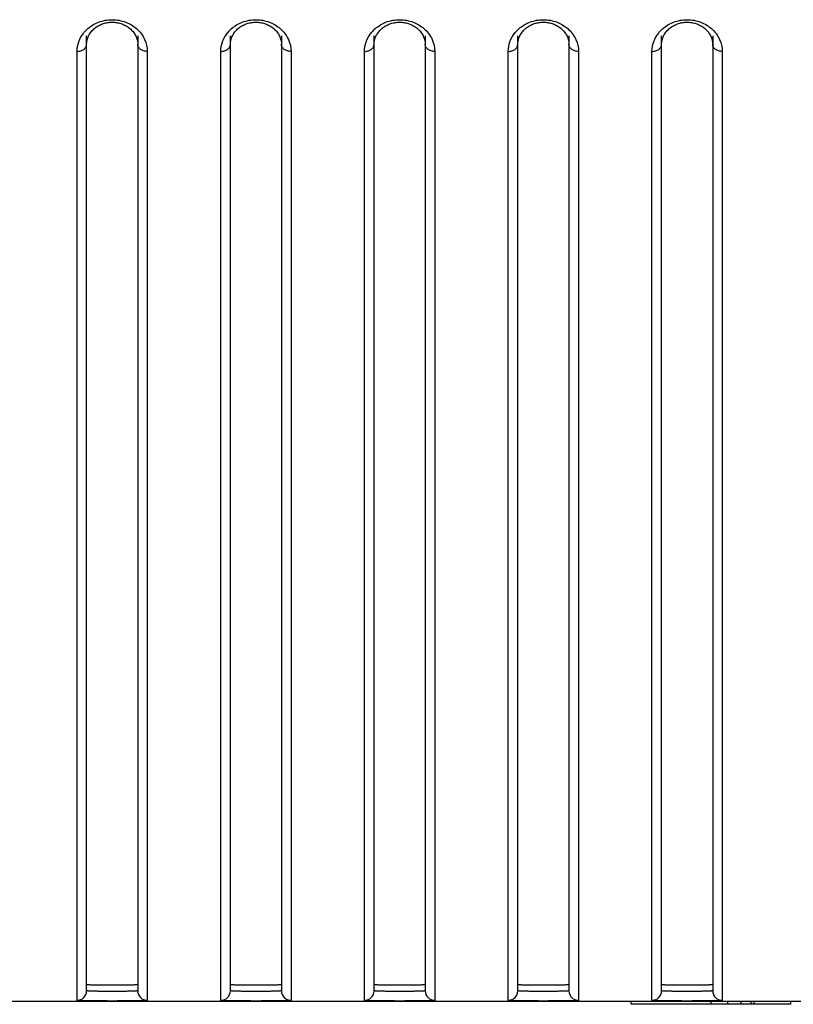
# Model space of a CAD drawing. Header units: millimetres. Extents: x -6054 to 364, y -1866 to 3094.
# Tile 302 of 360: x -3669 to -3645, y 1484 to 1515. Entities that reach past the tile are written whole.
import ezdxf

# ---------------------------------------------------------------- set-up
doc = ezdxf.new("R2010")
doc.units = ezdxf.units.MM
doc.header["$LTSCALE"] = 65.395
doc.layers.get('0').update_dxf_attribs({"linetype": 'CONTINUOUS'})

msp = doc.modelspace()

# ---------------------------------------------------------------- linework, layer by layer
at = {"linetype": 'Continuous'}
for p, q in [((-3666.723, 1484.478), (-3666.723, 1514.359)), ((-3665.123, 1514.359), (-3665.123, 1484.478)), ((-3662.223, 1484.478), (-3662.223, 1514.359)), ((-3660.623, 1514.359), (-3660.623, 1484.478)), ((-3657.723, 1484.478), (-3657.723, 1514.359)), ((-3656.123, 1514.359), (-3656.123, 1484.478)), ((-3653.223, 1484.478), (-3653.223, 1514.359)), ((-3651.623, 1514.359), (-3651.623, 1484.478)), ((-3648.723, 1484.478), (-3648.723, 1514.359)), ((-3647.123, 1514.359), (-3647.123, 1484.478)), ((-3667.023, 1484.178), (-3667.023, 1513.867)), ((-3666.723, 1484.678), (-3666.723, 1514.091)), ((-3666.723, 1484.678), (-3666.723, 1514.091)), ((-3665.123, 1514.091), (-3665.123, 1484.678)), ((-3665.123, 1514.091), (-3665.123, 1484.678)), ((-3664.823, 1513.867), (-3664.823, 1484.178)), ((-3662.523, 1484.178), (-3662.523, 1513.867)), ((-3662.223, 1484.678), (-3662.223, 1514.091)), ((-3662.223, 1484.678), (-3662.223, 1514.091)), ((-3660.623, 1514.091), (-3660.623, 1484.678)), ((-3660.623, 1514.091), (-3660.623, 1484.678)), ((-3660.323, 1513.867), (-3660.323, 1484.178)), ((-3658.023, 1484.178), (-3658.023, 1513.867)), ((-3657.723, 1484.678), (-3657.723, 1514.091)), ((-3657.723, 1484.678), (-3657.723, 1514.091)), ((-3656.123, 1514.091), (-3656.123, 1484.678)), ((-3656.123, 1514.091), (-3656.123, 1484.678)), ((-3655.823, 1513.867), (-3655.823, 1484.178)), ((-3653.523, 1484.178), (-3653.523, 1513.867)), ((-3653.223, 1484.678), (-3653.223, 1514.091)), ((-3653.223, 1484.678), (-3653.223, 1514.091)), ((-3651.623, 1514.091), (-3651.623, 1484.678)), ((-3651.623, 1514.091), (-3651.623, 1484.678)), ((-3651.323, 1513.867), (-3651.323, 1484.178)), ((-3649.023, 1484.178), (-3649.023, 1513.867)), ((-3648.723, 1484.678), (-3648.723, 1514.091)), ((-3648.723, 1484.678), (-3648.723, 1514.091)), ((-3647.123, 1514.091), (-3647.123, 1484.678)), ((-3647.123, 1514.091), (-3647.123, 1484.678)), ((-3646.823, 1513.867), (-3646.823, 1484.178)), ((-4432.673, 1484.154), (-3353.673, 1484.154)), ((-3649.673, 1484.054), (-3649.673, 1484.154)), ((-3644.673, 1484.054), (-3649.673, 1484.054)), ((-3647.173, 1484.054), (-3647.173, 1484.154)), ((-3646.652, 1484.054), (-3646.652, 1484.154)), ((-3646.236, 1484.054), (-3646.236, 1484.154)), ((-3645.923, 1484.054), (-3645.923, 1484.154)), ((-3645.819, 1484.054), (-3645.819, 1484.154)), ((-3644.673, 1484.054), (-3644.673, 1484.154))]:
    msp.add_line(p, q, dxfattribs=at)
for points in [[(-3666.628, 1514.412), (-3666.61, 1514.44), (-3666.59, 1514.468), (-3666.568, 1514.495), (-3666.545, 1514.521), (-3666.521, 1514.546), (-3666.495, 1514.57), (-3666.468, 1514.592), (-3666.44, 1514.614), (-3666.412, 1514.635), (-3666.382, 1514.654), (-3666.352, 1514.671), (-3666.322, 1514.687), (-3666.291, 1514.702), (-3666.26, 1514.716), (-3666.228, 1514.728), (-3666.196, 1514.739), (-3666.163, 1514.749), (-3666.13, 1514.757), (-3666.096, 1514.765), (-3666.062, 1514.771), (-3666.028, 1514.775), (-3665.993, 1514.779), (-3665.959, 1514.781), (-3665.924, 1514.782), (-3665.889, 1514.781), (-3665.855, 1514.779), (-3665.82, 1514.776), (-3665.786, 1514.771), (-3665.752, 1514.765), (-3665.719, 1514.758), (-3665.685, 1514.749), (-3665.653, 1514.74), (-3665.62, 1514.729), (-3665.589, 1514.717), (-3665.557, 1514.703), (-3665.526, 1514.688), (-3665.496, 1514.672), (-3665.466, 1514.655), (-3665.436, 1514.636), (-3665.407, 1514.615), (-3665.379, 1514.594), (-3665.353, 1514.571), (-3665.327, 1514.547), (-3665.303, 1514.522), (-3665.28, 1514.497), (-3665.258, 1514.47), (-3665.238, 1514.443), (-3665.219, 1514.415)], [(-3662.128, 1514.412), (-3662.11, 1514.44), (-3662.09, 1514.468), (-3662.068, 1514.495), (-3662.045, 1514.521), (-3662.021, 1514.546), (-3661.995, 1514.57), (-3661.968, 1514.592), (-3661.94, 1514.614), (-3661.912, 1514.635), (-3661.882, 1514.654), (-3661.852, 1514.671), (-3661.822, 1514.687), (-3661.791, 1514.702), (-3661.76, 1514.716), (-3661.728, 1514.728), (-3661.696, 1514.739), (-3661.663, 1514.749), (-3661.63, 1514.757), (-3661.596, 1514.765), (-3661.562, 1514.771), (-3661.528, 1514.775), (-3661.493, 1514.779), (-3661.459, 1514.781), (-3661.424, 1514.782), (-3661.389, 1514.781), (-3661.355, 1514.779), (-3661.32, 1514.776), (-3661.286, 1514.771), (-3661.252, 1514.765), (-3661.219, 1514.758), (-3661.185, 1514.749), (-3661.153, 1514.74), (-3661.12, 1514.729), (-3661.089, 1514.717), (-3661.057, 1514.703), (-3661.026, 1514.688), (-3660.996, 1514.672), (-3660.966, 1514.655), (-3660.936, 1514.636), (-3660.907, 1514.615), (-3660.879, 1514.594), (-3660.853, 1514.571), (-3660.827, 1514.547), (-3660.803, 1514.522), (-3660.78, 1514.497), (-3660.758, 1514.47), (-3660.738, 1514.443), (-3660.719, 1514.415)], [(-3657.628, 1514.412), (-3657.61, 1514.44), (-3657.59, 1514.468), (-3657.568, 1514.495), (-3657.545, 1514.521), (-3657.521, 1514.546), (-3657.495, 1514.57), (-3657.468, 1514.592), (-3657.44, 1514.614), (-3657.412, 1514.635), (-3657.382, 1514.654), (-3657.352, 1514.671), (-3657.322, 1514.687), (-3657.291, 1514.702), (-3657.26, 1514.716), (-3657.228, 1514.728), (-3657.196, 1514.739), (-3657.163, 1514.749), (-3657.13, 1514.757), (-3657.096, 1514.765), (-3657.062, 1514.771), (-3657.028, 1514.775), (-3656.993, 1514.779), (-3656.959, 1514.781), (-3656.924, 1514.782), (-3656.889, 1514.781), (-3656.855, 1514.779), (-3656.82, 1514.776), (-3656.786, 1514.771), (-3656.752, 1514.765), (-3656.719, 1514.758), (-3656.685, 1514.749), (-3656.653, 1514.74), (-3656.62, 1514.729), (-3656.589, 1514.717), (-3656.557, 1514.703), (-3656.526, 1514.688), (-3656.496, 1514.672), (-3656.466, 1514.655), (-3656.436, 1514.636), (-3656.407, 1514.615), (-3656.379, 1514.594), (-3656.353, 1514.571), (-3656.327, 1514.547), (-3656.303, 1514.522), (-3656.28, 1514.497), (-3656.258, 1514.47), (-3656.238, 1514.443), (-3656.219, 1514.415)], [(-3653.128, 1514.412), (-3653.11, 1514.44), (-3653.09, 1514.468), (-3653.068, 1514.495), (-3653.045, 1514.521), (-3653.021, 1514.546), (-3652.995, 1514.57), (-3652.968, 1514.592), (-3652.94, 1514.614), (-3652.912, 1514.635), (-3652.882, 1514.654), (-3652.852, 1514.671), (-3652.822, 1514.687), (-3652.791, 1514.702), (-3652.76, 1514.716), (-3652.728, 1514.728), (-3652.696, 1514.739), (-3652.663, 1514.749), (-3652.63, 1514.757), (-3652.596, 1514.765), (-3652.562, 1514.771), (-3652.528, 1514.775), (-3652.493, 1514.779), (-3652.459, 1514.781), (-3652.424, 1514.782), (-3652.389, 1514.781), (-3652.355, 1514.779), (-3652.32, 1514.776), (-3652.286, 1514.771), (-3652.252, 1514.765), (-3652.219, 1514.758), (-3652.185, 1514.749), (-3652.153, 1514.74), (-3652.12, 1514.729), (-3652.089, 1514.717), (-3652.057, 1514.703), (-3652.026, 1514.688), (-3651.996, 1514.672), (-3651.966, 1514.655), (-3651.936, 1514.636), (-3651.907, 1514.615), (-3651.879, 1514.594), (-3651.853, 1514.571), (-3651.827, 1514.547), (-3651.803, 1514.522), (-3651.78, 1514.497), (-3651.758, 1514.47), (-3651.738, 1514.443), (-3651.719, 1514.415)], [(-3648.628, 1514.412), (-3648.61, 1514.44), (-3648.59, 1514.468), (-3648.568, 1514.495), (-3648.545, 1514.521), (-3648.521, 1514.546), (-3648.495, 1514.57), (-3648.468, 1514.592), (-3648.44, 1514.614), (-3648.412, 1514.635), (-3648.382, 1514.654), (-3648.352, 1514.671), (-3648.322, 1514.687), (-3648.291, 1514.702), (-3648.26, 1514.716), (-3648.228, 1514.728), (-3648.196, 1514.739), (-3648.163, 1514.749), (-3648.13, 1514.757), (-3648.096, 1514.765), (-3648.062, 1514.771), (-3648.028, 1514.775), (-3647.993, 1514.779), (-3647.959, 1514.781), (-3647.924, 1514.782), (-3647.889, 1514.781), (-3647.855, 1514.779), (-3647.82, 1514.776), (-3647.786, 1514.771), (-3647.752, 1514.765), (-3647.719, 1514.758), (-3647.685, 1514.749), (-3647.653, 1514.74), (-3647.62, 1514.729), (-3647.589, 1514.717), (-3647.557, 1514.703), (-3647.526, 1514.688), (-3647.496, 1514.672), (-3647.466, 1514.655), (-3647.436, 1514.636), (-3647.407, 1514.615), (-3647.379, 1514.594), (-3647.353, 1514.571), (-3647.327, 1514.547), (-3647.303, 1514.522), (-3647.28, 1514.497), (-3647.258, 1514.47), (-3647.238, 1514.443), (-3647.219, 1514.415)], [(-3666.723, 1514.091), (-3666.723, 1514.105), (-3666.721, 1514.137), (-3666.718, 1514.169), (-3666.713, 1514.2), (-3666.706, 1514.232), (-3666.697, 1514.263)], [(-3666.697, 1514.263), (-3666.687, 1514.293), (-3666.674, 1514.324), (-3666.661, 1514.354), (-3666.645, 1514.383), (-3666.628, 1514.412)], [(-3665.219, 1514.415), (-3665.202, 1514.386), (-3665.187, 1514.357), (-3665.173, 1514.327), (-3665.161, 1514.297), (-3665.15, 1514.266)], [(-3665.15, 1514.266), (-3665.142, 1514.235), (-3665.134, 1514.204), (-3665.129, 1514.173), (-3665.125, 1514.141), (-3665.123, 1514.109), (-3665.123, 1514.091)], [(-3662.223, 1514.091), (-3662.223, 1514.105), (-3662.221, 1514.137), (-3662.218, 1514.169), (-3662.213, 1514.2), (-3662.206, 1514.232), (-3662.197, 1514.263)], [(-3662.197, 1514.263), (-3662.187, 1514.293), (-3662.174, 1514.324), (-3662.161, 1514.354), (-3662.145, 1514.383), (-3662.128, 1514.412)], [(-3660.719, 1514.415), (-3660.702, 1514.386), (-3660.687, 1514.357), (-3660.673, 1514.327), (-3660.661, 1514.297), (-3660.65, 1514.266)], [(-3660.65, 1514.266), (-3660.642, 1514.235), (-3660.634, 1514.204), (-3660.629, 1514.173), (-3660.625, 1514.141), (-3660.623, 1514.109), (-3660.623, 1514.091)], [(-3657.723, 1514.091), (-3657.723, 1514.105), (-3657.721, 1514.137), (-3657.718, 1514.169), (-3657.713, 1514.2), (-3657.706, 1514.232), (-3657.697, 1514.263)], [(-3657.697, 1514.263), (-3657.687, 1514.293), (-3657.674, 1514.324), (-3657.661, 1514.354), (-3657.645, 1514.383), (-3657.628, 1514.412)], [(-3656.219, 1514.415), (-3656.202, 1514.386), (-3656.187, 1514.357), (-3656.173, 1514.327), (-3656.161, 1514.297), (-3656.15, 1514.266)], [(-3656.15, 1514.266), (-3656.142, 1514.235), (-3656.134, 1514.204), (-3656.129, 1514.173), (-3656.125, 1514.141), (-3656.123, 1514.109), (-3656.123, 1514.091)], [(-3653.223, 1514.091), (-3653.223, 1514.105), (-3653.221, 1514.137), (-3653.218, 1514.169), (-3653.213, 1514.2), (-3653.206, 1514.232), (-3653.197, 1514.263)], [(-3653.197, 1514.263), (-3653.187, 1514.293), (-3653.174, 1514.324), (-3653.161, 1514.354), (-3653.145, 1514.383), (-3653.128, 1514.412)], [(-3651.719, 1514.415), (-3651.702, 1514.386), (-3651.687, 1514.357), (-3651.673, 1514.327), (-3651.661, 1514.297), (-3651.65, 1514.266)], [(-3651.65, 1514.266), (-3651.642, 1514.235), (-3651.634, 1514.204), (-3651.629, 1514.173), (-3651.625, 1514.141), (-3651.623, 1514.109), (-3651.623, 1514.091)], [(-3648.723, 1514.091), (-3648.723, 1514.105), (-3648.721, 1514.137), (-3648.718, 1514.169), (-3648.713, 1514.2), (-3648.706, 1514.232), (-3648.697, 1514.263)], [(-3648.697, 1514.263), (-3648.687, 1514.293), (-3648.674, 1514.324), (-3648.661, 1514.354), (-3648.645, 1514.383), (-3648.628, 1514.412)], [(-3647.219, 1514.415), (-3647.202, 1514.386), (-3647.187, 1514.357), (-3647.173, 1514.327), (-3647.161, 1514.297), (-3647.15, 1514.266)], [(-3647.15, 1514.266), (-3647.142, 1514.235), (-3647.134, 1514.204), (-3647.129, 1514.173), (-3647.125, 1514.141), (-3647.123, 1514.109), (-3647.123, 1514.091)]]:
    msp.add_lwpolyline(points, dxfattribs=at)
for centre, radius, start, end in [((-3665.998, 1513.792), 1.045, 130.984, 140.592), ((-3661.498, 1513.792), 1.045, 130.984, 140.592), ((-3656.998, 1513.792), 1.045, 130.984, 140.592), ((-3652.498, 1513.792), 1.045, 130.984, 140.592), ((-3647.998, 1513.792), 1.045, 130.984, 140.592), ((-3667.023, 1484.478), 0.3, 269.9896, 359.9896), ((-3664.823, 1484.478), 0.3, 180.0104, 270.0104), ((-3662.523, 1484.478), 0.3, 269.9896, 359.9896), ((-3660.323, 1484.478), 0.3, 180.0104, 270.0104), ((-3658.023, 1484.478), 0.3, 269.9896, 359.9896), ((-3655.823, 1484.478), 0.3, 180.0104, 270.0104), ((-3653.523, 1484.478), 0.3, 269.9896, 359.9896), ((-3651.323, 1484.478), 0.3, 180.0104, 270.0104), ((-3649.023, 1484.478), 0.3, 269.9896, 359.9896), ((-3646.823, 1484.478), 0.3, 180.0104, 270.0104)]:
    msp.add_arc(centre, radius, start, end, dxfattribs=at)
for points, knots in [([(-3666.684, 1514.581), (-3666.586, 1514.666), (-3666.345, 1514.81), (-3665.923, 1514.887), (-3665.501, 1514.81), (-3665.26, 1514.666), (-3665.162, 1514.581)], [0, 0, 0, 0, 0.23574, 0.500003, 0.764265, 1, 1, 1, 1]), ([(-3662.184, 1514.581), (-3662.086, 1514.666), (-3661.845, 1514.81), (-3661.423, 1514.887), (-3661.001, 1514.81), (-3660.76, 1514.666), (-3660.662, 1514.581)], [0, 0, 0, 0, 0.23574, 0.500003, 0.764265, 1, 1, 1, 1]), ([(-3657.684, 1514.581), (-3657.586, 1514.666), (-3657.345, 1514.81), (-3656.923, 1514.887), (-3656.501, 1514.81), (-3656.26, 1514.666), (-3656.162, 1514.581)], [0, 0, 0, 0, 0.23574, 0.500003, 0.764265, 1, 1, 1, 1]), ([(-3653.184, 1514.581), (-3653.086, 1514.666), (-3652.845, 1514.81), (-3652.423, 1514.887), (-3652.001, 1514.81), (-3651.76, 1514.666), (-3651.662, 1514.581)], [0, 0, 0, 0, 0.23574, 0.500003, 0.764265, 1, 1, 1, 1]), ([(-3648.684, 1514.581), (-3648.586, 1514.666), (-3648.345, 1514.81), (-3647.923, 1514.887), (-3647.501, 1514.81), (-3647.26, 1514.666), (-3647.162, 1514.581)], [0, 0, 0, 0, 0.23574, 0.500003, 0.764265, 1, 1, 1, 1]), ([(-3665.162, 1514.581), (-3665.056, 1514.488), (-3664.885, 1514.267), (-3664.823, 1513.995), (-3664.823, 1513.867)], [0, 0, 0, 0, 0.525823, 1, 1, 1, 1]), ([(-3660.662, 1514.581), (-3660.556, 1514.488), (-3660.385, 1514.267), (-3660.323, 1513.995), (-3660.323, 1513.867)], [0, 0, 0, 0, 0.525823, 1, 1, 1, 1]), ([(-3656.162, 1514.581), (-3656.056, 1514.488), (-3655.885, 1514.267), (-3655.823, 1513.995), (-3655.823, 1513.867)], [0, 0, 0, 0, 0.525823, 1, 1, 1, 1]), ([(-3651.662, 1514.581), (-3651.556, 1514.488), (-3651.385, 1514.267), (-3651.323, 1513.995), (-3651.323, 1513.867)], [0, 0, 0, 0, 0.525823, 1, 1, 1, 1]), ([(-3647.162, 1514.581), (-3647.056, 1514.488), (-3646.885, 1514.267), (-3646.823, 1513.995), (-3646.823, 1513.867)], [0, 0, 0, 0, 0.525823, 1, 1, 1, 1]), ([(-3667.023, 1513.867), (-3667.023, 1513.969), (-3666.985, 1514.183), (-3666.875, 1514.371), (-3666.806, 1514.456)], [0, 0, 0, 0, 0.482589, 1, 1, 1, 1]), ([(-3662.523, 1513.867), (-3662.523, 1513.969), (-3662.485, 1514.183), (-3662.375, 1514.371), (-3662.306, 1514.456)], [0, 0, 0, 0, 0.482589, 1, 1, 1, 1]), ([(-3658.023, 1513.867), (-3658.023, 1513.969), (-3657.985, 1514.183), (-3657.875, 1514.371), (-3657.806, 1514.456)], [0, 0, 0, 0, 0.482589, 1, 1, 1, 1]), ([(-3653.523, 1513.867), (-3653.523, 1513.969), (-3653.485, 1514.183), (-3653.375, 1514.371), (-3653.306, 1514.456)], [0, 0, 0, 0, 0.482589, 1, 1, 1, 1]), ([(-3649.023, 1513.867), (-3649.023, 1513.969), (-3648.985, 1514.183), (-3648.875, 1514.371), (-3648.806, 1514.456)], [0, 0, 0, 0, 0.482589, 1, 1, 1, 1]), ([(-3667.023, 1513.867), (-3666.984, 1513.867), (-3666.909, 1513.878), (-3666.81, 1513.925), (-3666.741, 1513.999), (-3666.723, 1514.062), (-3666.723, 1514.091)], [0, 0, 0, 0, 0.28207, 0.546535, 0.783879, 1, 1, 1, 1]), ([(-3664.823, 1513.867), (-3664.862, 1513.867), (-3664.937, 1513.878), (-3665.036, 1513.925), (-3665.105, 1513.999), (-3665.123, 1514.062), (-3665.123, 1514.091)], [0, 0, 0, 0, 0.28207, 0.546535, 0.783879, 1, 1, 1, 1]), ([(-3662.523, 1513.867), (-3662.484, 1513.867), (-3662.409, 1513.878), (-3662.31, 1513.925), (-3662.241, 1513.999), (-3662.223, 1514.062), (-3662.223, 1514.091)], [0, 0, 0, 0, 0.28207, 0.546535, 0.783879, 1, 1, 1, 1]), ([(-3660.323, 1513.867), (-3660.362, 1513.867), (-3660.437, 1513.878), (-3660.536, 1513.925), (-3660.605, 1513.999), (-3660.623, 1514.062), (-3660.623, 1514.091)], [0, 0, 0, 0, 0.28207, 0.546535, 0.783879, 1, 1, 1, 1]), ([(-3658.023, 1513.867), (-3657.984, 1513.867), (-3657.909, 1513.878), (-3657.81, 1513.925), (-3657.741, 1513.999), (-3657.723, 1514.062), (-3657.723, 1514.091)], [0, 0, 0, 0, 0.28207, 0.546535, 0.783879, 1, 1, 1, 1]), ([(-3655.823, 1513.867), (-3655.862, 1513.867), (-3655.937, 1513.878), (-3656.036, 1513.925), (-3656.105, 1513.999), (-3656.123, 1514.062), (-3656.123, 1514.091)], [0, 0, 0, 0, 0.28207, 0.546535, 0.783879, 1, 1, 1, 1]), ([(-3653.523, 1513.867), (-3653.484, 1513.867), (-3653.409, 1513.878), (-3653.31, 1513.925), (-3653.241, 1513.999), (-3653.223, 1514.062), (-3653.223, 1514.091)], [0, 0, 0, 0, 0.28207, 0.546535, 0.783879, 1, 1, 1, 1]), ([(-3651.323, 1513.867), (-3651.362, 1513.867), (-3651.437, 1513.878), (-3651.536, 1513.925), (-3651.605, 1513.999), (-3651.623, 1514.062), (-3651.623, 1514.091)], [0, 0, 0, 0, 0.28207, 0.546535, 0.783879, 1, 1, 1, 1]), ([(-3649.023, 1513.867), (-3648.984, 1513.867), (-3648.909, 1513.878), (-3648.81, 1513.925), (-3648.741, 1513.999), (-3648.723, 1514.062), (-3648.723, 1514.091)], [0, 0, 0, 0, 0.28207, 0.546535, 0.783879, 1, 1, 1, 1]), ([(-3646.823, 1513.867), (-3646.862, 1513.867), (-3646.937, 1513.878), (-3647.036, 1513.925), (-3647.105, 1513.999), (-3647.123, 1514.062), (-3647.123, 1514.091)], [0, 0, 0, 0, 0.28207, 0.546535, 0.783879, 1, 1, 1, 1]), ([(-3666.723, 1484.678), (-3666.723, 1484.676), (-3666.716, 1484.675), (-3666.706, 1484.673), (-3666.686, 1484.672), (-3666.66, 1484.67), (-3666.626, 1484.668), (-3666.569, 1484.667), (-3666.482, 1484.665), (-3666.362, 1484.663), (-3666.225, 1484.662), (-3666.077, 1484.661), (-3665.923, 1484.661), (-3665.769, 1484.661), (-3665.621, 1484.662), (-3665.484, 1484.663), (-3665.365, 1484.665), (-3665.278, 1484.667), (-3665.22, 1484.668), (-3665.186, 1484.67), (-3665.16, 1484.672), (-3665.14, 1484.673), (-3665.131, 1484.675), (-3665.123, 1484.676), (-3665.123, 1484.678)], [0, 0, 0, 0, 0.002721, 0.01001, 0.021969, 0.038509, 0.059481, 0.084689, 0.146812, 0.222502, 0.308855, 0.402555, 0.5, 0.597445, 0.691145, 0.777498, 0.853188, 0.915311, 0.940519, 0.961491, 0.978031, 0.98999, 0.997279, 1, 1, 1, 1]), ([(-3666.723, 1484.678), (-3666.723, 1484.676), (-3666.716, 1484.675), (-3666.706, 1484.673), (-3666.686, 1484.672), (-3666.66, 1484.67), (-3666.626, 1484.668), (-3666.569, 1484.667), (-3666.482, 1484.665), (-3666.362, 1484.663), (-3666.225, 1484.662), (-3666.077, 1484.661), (-3665.923, 1484.661), (-3665.769, 1484.661), (-3665.621, 1484.662), (-3665.484, 1484.663), (-3665.365, 1484.665), (-3665.278, 1484.667), (-3665.22, 1484.668), (-3665.186, 1484.67), (-3665.16, 1484.672), (-3665.14, 1484.673), (-3665.131, 1484.675), (-3665.123, 1484.676), (-3665.123, 1484.678)], [0, 0, 0, 0, 0.002721, 0.01001, 0.021969, 0.038509, 0.059481, 0.084689, 0.146812, 0.222502, 0.308855, 0.402555, 0.5, 0.597445, 0.691145, 0.777498, 0.853188, 0.915311, 0.940519, 0.961491, 0.978031, 0.98999, 0.997279, 1, 1, 1, 1]), ([(-3666.723, 1484.678), (-3666.723, 1484.676), (-3666.716, 1484.675), (-3666.706, 1484.673), (-3666.686, 1484.672), (-3666.66, 1484.67), (-3666.626, 1484.668), (-3666.569, 1484.667), (-3666.482, 1484.665), (-3666.362, 1484.663), (-3666.225, 1484.662), (-3666.077, 1484.661), (-3665.923, 1484.661), (-3665.769, 1484.661), (-3665.621, 1484.662), (-3665.484, 1484.663), (-3665.365, 1484.665), (-3665.278, 1484.667), (-3665.22, 1484.668), (-3665.186, 1484.67), (-3665.16, 1484.672), (-3665.14, 1484.673), (-3665.131, 1484.675), (-3665.123, 1484.676), (-3665.123, 1484.678)], [0, 0, 0, 0, 0.002721, 0.01001, 0.021969, 0.038509, 0.059481, 0.084689, 0.146812, 0.222502, 0.308855, 0.402555, 0.5, 0.597445, 0.691145, 0.777498, 0.853188, 0.915311, 0.940519, 0.961491, 0.978031, 0.98999, 0.997279, 1, 1, 1, 1]), ([(-3662.223, 1484.678), (-3662.223, 1484.676), (-3662.216, 1484.675), (-3662.206, 1484.673), (-3662.186, 1484.672), (-3662.16, 1484.67), (-3662.126, 1484.668), (-3662.069, 1484.667), (-3661.982, 1484.665), (-3661.862, 1484.663), (-3661.725, 1484.662), (-3661.577, 1484.661), (-3661.423, 1484.661), (-3661.269, 1484.661), (-3661.121, 1484.662), (-3660.984, 1484.663), (-3660.865, 1484.665), (-3660.778, 1484.667), (-3660.72, 1484.668), (-3660.686, 1484.67), (-3660.66, 1484.672), (-3660.64, 1484.673), (-3660.631, 1484.675), (-3660.623, 1484.676), (-3660.623, 1484.678)], [0, 0, 0, 0, 0.002721, 0.01001, 0.021969, 0.038509, 0.059481, 0.084689, 0.146812, 0.222502, 0.308855, 0.402555, 0.5, 0.597445, 0.691145, 0.777498, 0.853188, 0.915311, 0.940519, 0.961491, 0.978031, 0.98999, 0.997279, 1, 1, 1, 1]), ([(-3662.223, 1484.678), (-3662.223, 1484.676), (-3662.216, 1484.675), (-3662.206, 1484.673), (-3662.186, 1484.672), (-3662.16, 1484.67), (-3662.126, 1484.668), (-3662.069, 1484.667), (-3661.982, 1484.665), (-3661.862, 1484.663), (-3661.725, 1484.662), (-3661.577, 1484.661), (-3661.423, 1484.661), (-3661.269, 1484.661), (-3661.121, 1484.662), (-3660.984, 1484.663), (-3660.865, 1484.665), (-3660.778, 1484.667), (-3660.72, 1484.668), (-3660.686, 1484.67), (-3660.66, 1484.672), (-3660.64, 1484.673), (-3660.631, 1484.675), (-3660.623, 1484.676), (-3660.623, 1484.678)], [0, 0, 0, 0, 0.002721, 0.01001, 0.021969, 0.038509, 0.059481, 0.084689, 0.146812, 0.222502, 0.308855, 0.402555, 0.5, 0.597445, 0.691145, 0.777498, 0.853188, 0.915311, 0.940519, 0.961491, 0.978031, 0.98999, 0.997279, 1, 1, 1, 1]), ([(-3662.223, 1484.678), (-3662.223, 1484.676), (-3662.216, 1484.675), (-3662.206, 1484.673), (-3662.186, 1484.672), (-3662.16, 1484.67), (-3662.126, 1484.668), (-3662.069, 1484.667), (-3661.982, 1484.665), (-3661.862, 1484.663), (-3661.725, 1484.662), (-3661.577, 1484.661), (-3661.423, 1484.661), (-3661.269, 1484.661), (-3661.121, 1484.662), (-3660.984, 1484.663), (-3660.865, 1484.665), (-3660.778, 1484.667), (-3660.72, 1484.668), (-3660.686, 1484.67), (-3660.66, 1484.672), (-3660.64, 1484.673), (-3660.631, 1484.675), (-3660.623, 1484.676), (-3660.623, 1484.678)], [0, 0, 0, 0, 0.002721, 0.01001, 0.021969, 0.038509, 0.059481, 0.084689, 0.146812, 0.222502, 0.308855, 0.402555, 0.5, 0.597445, 0.691145, 0.777498, 0.853188, 0.915311, 0.940519, 0.961491, 0.978031, 0.98999, 0.997279, 1, 1, 1, 1]), ([(-3657.723, 1484.678), (-3657.723, 1484.676), (-3657.716, 1484.675), (-3657.706, 1484.673), (-3657.686, 1484.672), (-3657.66, 1484.67), (-3657.626, 1484.668), (-3657.569, 1484.667), (-3657.482, 1484.665), (-3657.362, 1484.663), (-3657.225, 1484.662), (-3657.077, 1484.661), (-3656.923, 1484.661), (-3656.769, 1484.661), (-3656.621, 1484.662), (-3656.484, 1484.663), (-3656.365, 1484.665), (-3656.278, 1484.667), (-3656.22, 1484.668), (-3656.186, 1484.67), (-3656.16, 1484.672), (-3656.14, 1484.673), (-3656.131, 1484.675), (-3656.123, 1484.676), (-3656.123, 1484.678)], [0, 0, 0, 0, 0.002721, 0.01001, 0.021969, 0.038509, 0.059481, 0.084689, 0.146812, 0.222502, 0.308855, 0.402555, 0.5, 0.597445, 0.691145, 0.777498, 0.853188, 0.915311, 0.940519, 0.961491, 0.978031, 0.98999, 0.997279, 1, 1, 1, 1]), ([(-3657.723, 1484.678), (-3657.723, 1484.676), (-3657.716, 1484.675), (-3657.706, 1484.673), (-3657.686, 1484.672), (-3657.66, 1484.67), (-3657.626, 1484.668), (-3657.569, 1484.667), (-3657.482, 1484.665), (-3657.362, 1484.663), (-3657.225, 1484.662), (-3657.077, 1484.661), (-3656.923, 1484.661), (-3656.769, 1484.661), (-3656.621, 1484.662), (-3656.484, 1484.663), (-3656.365, 1484.665), (-3656.278, 1484.667), (-3656.22, 1484.668), (-3656.186, 1484.67), (-3656.16, 1484.672), (-3656.14, 1484.673), (-3656.131, 1484.675), (-3656.123, 1484.676), (-3656.123, 1484.678)], [0, 0, 0, 0, 0.002721, 0.01001, 0.021969, 0.038509, 0.059481, 0.084689, 0.146812, 0.222502, 0.308855, 0.402555, 0.5, 0.597445, 0.691145, 0.777498, 0.853188, 0.915311, 0.940519, 0.961491, 0.978031, 0.98999, 0.997279, 1, 1, 1, 1]), ([(-3657.723, 1484.678), (-3657.723, 1484.676), (-3657.716, 1484.675), (-3657.706, 1484.673), (-3657.686, 1484.672), (-3657.66, 1484.67), (-3657.626, 1484.668), (-3657.569, 1484.667), (-3657.482, 1484.665), (-3657.362, 1484.663), (-3657.225, 1484.662), (-3657.077, 1484.661), (-3656.923, 1484.661), (-3656.769, 1484.661), (-3656.621, 1484.662), (-3656.484, 1484.663), (-3656.365, 1484.665), (-3656.278, 1484.667), (-3656.22, 1484.668), (-3656.186, 1484.67), (-3656.16, 1484.672), (-3656.14, 1484.673), (-3656.131, 1484.675), (-3656.123, 1484.676), (-3656.123, 1484.678)], [0, 0, 0, 0, 0.002721, 0.01001, 0.021969, 0.038509, 0.059481, 0.084689, 0.146812, 0.222502, 0.308855, 0.402555, 0.5, 0.597445, 0.691145, 0.777498, 0.853188, 0.915311, 0.940519, 0.961491, 0.978031, 0.98999, 0.997279, 1, 1, 1, 1]), ([(-3653.223, 1484.678), (-3653.223, 1484.676), (-3653.216, 1484.675), (-3653.206, 1484.673), (-3653.186, 1484.672), (-3653.16, 1484.67), (-3653.126, 1484.668), (-3653.069, 1484.667), (-3652.982, 1484.665), (-3652.862, 1484.663), (-3652.725, 1484.662), (-3652.577, 1484.661), (-3652.423, 1484.661), (-3652.269, 1484.661), (-3652.121, 1484.662), (-3651.984, 1484.663), (-3651.865, 1484.665), (-3651.778, 1484.667), (-3651.72, 1484.668), (-3651.686, 1484.67), (-3651.66, 1484.672), (-3651.64, 1484.673), (-3651.631, 1484.675), (-3651.623, 1484.676), (-3651.623, 1484.678)], [0, 0, 0, 0, 0.002721, 0.01001, 0.021969, 0.038509, 0.059481, 0.084689, 0.146812, 0.222502, 0.308855, 0.402555, 0.5, 0.597445, 0.691145, 0.777498, 0.853188, 0.915311, 0.940519, 0.961491, 0.978031, 0.98999, 0.997279, 1, 1, 1, 1]), ([(-3653.223, 1484.678), (-3653.223, 1484.676), (-3653.216, 1484.675), (-3653.206, 1484.673), (-3653.186, 1484.672), (-3653.16, 1484.67), (-3653.126, 1484.668), (-3653.069, 1484.667), (-3652.982, 1484.665), (-3652.862, 1484.663), (-3652.725, 1484.662), (-3652.577, 1484.661), (-3652.423, 1484.661), (-3652.269, 1484.661), (-3652.121, 1484.662), (-3651.984, 1484.663), (-3651.865, 1484.665), (-3651.778, 1484.667), (-3651.72, 1484.668), (-3651.686, 1484.67), (-3651.66, 1484.672), (-3651.64, 1484.673), (-3651.631, 1484.675), (-3651.623, 1484.676), (-3651.623, 1484.678)], [0, 0, 0, 0, 0.002721, 0.01001, 0.021969, 0.038509, 0.059481, 0.084689, 0.146812, 0.222502, 0.308855, 0.402555, 0.5, 0.597445, 0.691145, 0.777498, 0.853188, 0.915311, 0.940519, 0.961491, 0.978031, 0.98999, 0.997279, 1, 1, 1, 1]), ([(-3653.223, 1484.678), (-3653.223, 1484.676), (-3653.216, 1484.675), (-3653.206, 1484.673), (-3653.186, 1484.672), (-3653.16, 1484.67), (-3653.126, 1484.668), (-3653.069, 1484.667), (-3652.982, 1484.665), (-3652.862, 1484.663), (-3652.725, 1484.662), (-3652.577, 1484.661), (-3652.423, 1484.661), (-3652.269, 1484.661), (-3652.121, 1484.662), (-3651.984, 1484.663), (-3651.865, 1484.665), (-3651.778, 1484.667), (-3651.72, 1484.668), (-3651.686, 1484.67), (-3651.66, 1484.672), (-3651.64, 1484.673), (-3651.631, 1484.675), (-3651.623, 1484.676), (-3651.623, 1484.678)], [0, 0, 0, 0, 0.002721, 0.01001, 0.021969, 0.038509, 0.059481, 0.084689, 0.146812, 0.222502, 0.308855, 0.402555, 0.5, 0.597445, 0.691145, 0.777498, 0.853188, 0.915311, 0.940519, 0.961491, 0.978031, 0.98999, 0.997279, 1, 1, 1, 1]), ([(-3648.723, 1484.678), (-3648.723, 1484.676), (-3648.716, 1484.675), (-3648.706, 1484.673), (-3648.686, 1484.672), (-3648.66, 1484.67), (-3648.626, 1484.668), (-3648.569, 1484.667), (-3648.482, 1484.665), (-3648.362, 1484.663), (-3648.225, 1484.662), (-3648.077, 1484.661), (-3647.923, 1484.661), (-3647.769, 1484.661), (-3647.621, 1484.662), (-3647.484, 1484.663), (-3647.365, 1484.665), (-3647.278, 1484.667), (-3647.22, 1484.668), (-3647.186, 1484.67), (-3647.16, 1484.672), (-3647.14, 1484.673), (-3647.131, 1484.675), (-3647.123, 1484.676), (-3647.123, 1484.678)], [0, 0, 0, 0, 0.002721, 0.01001, 0.021969, 0.038509, 0.059481, 0.084689, 0.146812, 0.222502, 0.308855, 0.402555, 0.5, 0.597445, 0.691145, 0.777498, 0.853188, 0.915311, 0.940519, 0.961491, 0.978031, 0.98999, 0.997279, 1, 1, 1, 1]), ([(-3648.723, 1484.678), (-3648.723, 1484.676), (-3648.716, 1484.675), (-3648.706, 1484.673), (-3648.686, 1484.672), (-3648.66, 1484.67), (-3648.626, 1484.668), (-3648.569, 1484.667), (-3648.482, 1484.665), (-3648.362, 1484.663), (-3648.225, 1484.662), (-3648.077, 1484.661), (-3647.923, 1484.661), (-3647.769, 1484.661), (-3647.621, 1484.662), (-3647.484, 1484.663), (-3647.365, 1484.665), (-3647.278, 1484.667), (-3647.22, 1484.668), (-3647.186, 1484.67), (-3647.16, 1484.672), (-3647.14, 1484.673), (-3647.131, 1484.675), (-3647.123, 1484.676), (-3647.123, 1484.678)], [0, 0, 0, 0, 0.002721, 0.01001, 0.021969, 0.038509, 0.059481, 0.084689, 0.146812, 0.222502, 0.308855, 0.402555, 0.5, 0.597445, 0.691145, 0.777498, 0.853188, 0.915311, 0.940519, 0.961491, 0.978031, 0.98999, 0.997279, 1, 1, 1, 1]), ([(-3648.723, 1484.678), (-3648.723, 1484.676), (-3648.716, 1484.675), (-3648.706, 1484.673), (-3648.686, 1484.672), (-3648.66, 1484.67), (-3648.626, 1484.668), (-3648.569, 1484.667), (-3648.482, 1484.665), (-3648.362, 1484.663), (-3648.225, 1484.662), (-3648.077, 1484.661), (-3647.923, 1484.661), (-3647.769, 1484.661), (-3647.621, 1484.662), (-3647.484, 1484.663), (-3647.365, 1484.665), (-3647.278, 1484.667), (-3647.22, 1484.668), (-3647.186, 1484.67), (-3647.16, 1484.672), (-3647.14, 1484.673), (-3647.131, 1484.675), (-3647.123, 1484.676), (-3647.123, 1484.678)], [0, 0, 0, 0, 0.002721, 0.01001, 0.021969, 0.038509, 0.059481, 0.084689, 0.146812, 0.222502, 0.308855, 0.402555, 0.5, 0.597445, 0.691145, 0.777498, 0.853188, 0.915311, 0.940519, 0.961491, 0.978031, 0.98999, 0.997279, 1, 1, 1, 1]), ([(-3665.123, 1484.478), (-3665.123, 1484.476), (-3665.13, 1484.474), (-3665.14, 1484.472), (-3665.16, 1484.47), (-3665.2, 1484.467), (-3665.267, 1484.464), (-3665.365, 1484.461), (-3665.484, 1484.459), (-3665.621, 1484.458), (-3665.769, 1484.457), (-3665.923, 1484.457), (-3666.077, 1484.457), (-3666.225, 1484.458), (-3666.362, 1484.459), (-3666.482, 1484.461), (-3666.58, 1484.464), (-3666.647, 1484.467), (-3666.686, 1484.47), (-3666.706, 1484.472), (-3666.716, 1484.474), (-3666.723, 1484.476), (-3666.723, 1484.478)], [0, 0, 0, 0, 0.002976, 0.01034, 0.022326, 0.038871, 0.085025, 0.147098, 0.222725, 0.309008, 0.402632, 0.499999, 0.597367, 0.690991, 0.777274, 0.852901, 0.914974, 0.961128, 0.977674, 0.98966, 0.997024, 1, 1, 1, 1]), ([(-3660.623, 1484.478), (-3660.623, 1484.476), (-3660.63, 1484.474), (-3660.64, 1484.472), (-3660.66, 1484.47), (-3660.7, 1484.467), (-3660.767, 1484.464), (-3660.865, 1484.461), (-3660.984, 1484.459), (-3661.121, 1484.458), (-3661.269, 1484.457), (-3661.423, 1484.457), (-3661.577, 1484.457), (-3661.725, 1484.458), (-3661.862, 1484.459), (-3661.982, 1484.461), (-3662.08, 1484.464), (-3662.147, 1484.467), (-3662.186, 1484.47), (-3662.206, 1484.472), (-3662.216, 1484.474), (-3662.223, 1484.476), (-3662.223, 1484.478)], [0, 0, 0, 0, 0.002976, 0.01034, 0.022326, 0.038871, 0.085025, 0.147098, 0.222725, 0.309008, 0.402632, 0.499999, 0.597367, 0.690991, 0.777274, 0.852901, 0.914974, 0.961128, 0.977674, 0.98966, 0.997024, 1, 1, 1, 1]), ([(-3656.123, 1484.478), (-3656.123, 1484.476), (-3656.13, 1484.474), (-3656.14, 1484.472), (-3656.16, 1484.47), (-3656.2, 1484.467), (-3656.267, 1484.464), (-3656.365, 1484.461), (-3656.484, 1484.459), (-3656.621, 1484.458), (-3656.769, 1484.457), (-3656.923, 1484.457), (-3657.077, 1484.457), (-3657.225, 1484.458), (-3657.362, 1484.459), (-3657.482, 1484.461), (-3657.58, 1484.464), (-3657.647, 1484.467), (-3657.686, 1484.47), (-3657.706, 1484.472), (-3657.716, 1484.474), (-3657.723, 1484.476), (-3657.723, 1484.478)], [0, 0, 0, 0, 0.002976, 0.01034, 0.022326, 0.038871, 0.085025, 0.147098, 0.222725, 0.309008, 0.402632, 0.499999, 0.597367, 0.690991, 0.777274, 0.852901, 0.914974, 0.961128, 0.977674, 0.98966, 0.997024, 1, 1, 1, 1]), ([(-3651.623, 1484.478), (-3651.623, 1484.476), (-3651.63, 1484.474), (-3651.64, 1484.472), (-3651.66, 1484.47), (-3651.7, 1484.467), (-3651.767, 1484.464), (-3651.865, 1484.461), (-3651.984, 1484.459), (-3652.121, 1484.458), (-3652.269, 1484.457), (-3652.423, 1484.457), (-3652.577, 1484.457), (-3652.725, 1484.458), (-3652.862, 1484.459), (-3652.982, 1484.461), (-3653.08, 1484.464), (-3653.147, 1484.467), (-3653.186, 1484.47), (-3653.206, 1484.472), (-3653.216, 1484.474), (-3653.223, 1484.476), (-3653.223, 1484.478)], [0, 0, 0, 0, 0.002976, 0.01034, 0.022326, 0.038871, 0.085025, 0.147098, 0.222725, 0.309008, 0.402632, 0.499999, 0.597367, 0.690991, 0.777274, 0.852901, 0.914974, 0.961128, 0.977674, 0.98966, 0.997024, 1, 1, 1, 1]), ([(-3647.123, 1484.478), (-3647.123, 1484.476), (-3647.13, 1484.474), (-3647.14, 1484.472), (-3647.16, 1484.47), (-3647.2, 1484.467), (-3647.267, 1484.464), (-3647.365, 1484.461), (-3647.484, 1484.459), (-3647.621, 1484.458), (-3647.769, 1484.457), (-3647.923, 1484.457), (-3648.077, 1484.457), (-3648.225, 1484.458), (-3648.362, 1484.459), (-3648.482, 1484.461), (-3648.58, 1484.464), (-3648.647, 1484.467), (-3648.686, 1484.47), (-3648.706, 1484.472), (-3648.716, 1484.474), (-3648.723, 1484.476), (-3648.723, 1484.478)], [0, 0, 0, 0, 0.002976, 0.01034, 0.022326, 0.038871, 0.085025, 0.147098, 0.222725, 0.309008, 0.402632, 0.499999, 0.597367, 0.690991, 0.777274, 0.852901, 0.914974, 0.961128, 0.977674, 0.98966, 0.997024, 1, 1, 1, 1]), ([(-3664.823, 1484.178), (-3664.823, 1484.176), (-3664.833, 1484.175), (-3664.846, 1484.172), (-3664.874, 1484.17), (-3664.91, 1484.168), (-3664.956, 1484.166), (-3665.035, 1484.163), (-3665.154, 1484.161), (-3665.319, 1484.159), (-3665.507, 1484.158), (-3665.711, 1484.157), (-3665.923, 1484.157), (-3666.135, 1484.157), (-3666.339, 1484.158), (-3666.527, 1484.159), (-3666.692, 1484.161), (-3666.811, 1484.163), (-3666.891, 1484.166), (-3666.937, 1484.168), (-3666.972, 1484.17), (-3667, 1484.172), (-3667.013, 1484.175), (-3667.023, 1484.176), (-3667.023, 1484.178)], [0, 0, 0, 0, 0.002716, 0.009974, 0.021884, 0.038363, 0.059267, 0.084407, 0.146421, 0.222076, 0.308492, 0.402345, 0.499999, 0.597653, 0.691507, 0.777923, 0.853578, 0.915592, 0.940732, 0.961637, 0.978116, 0.990026, 0.997284, 1, 1, 1, 1]), ([(-3660.323, 1484.178), (-3660.323, 1484.176), (-3660.333, 1484.175), (-3660.346, 1484.172), (-3660.374, 1484.17), (-3660.41, 1484.168), (-3660.456, 1484.166), (-3660.535, 1484.163), (-3660.654, 1484.161), (-3660.819, 1484.159), (-3661.007, 1484.158), (-3661.211, 1484.157), (-3661.423, 1484.157), (-3661.635, 1484.157), (-3661.839, 1484.158), (-3662.027, 1484.159), (-3662.192, 1484.161), (-3662.311, 1484.163), (-3662.391, 1484.166), (-3662.437, 1484.168), (-3662.472, 1484.17), (-3662.5, 1484.172), (-3662.513, 1484.175), (-3662.523, 1484.176), (-3662.523, 1484.178)], [0, 0, 0, 0, 0.002716, 0.009974, 0.021884, 0.038363, 0.059267, 0.084407, 0.146421, 0.222076, 0.308492, 0.402345, 0.499999, 0.597653, 0.691507, 0.777923, 0.853578, 0.915592, 0.940732, 0.961637, 0.978116, 0.990026, 0.997284, 1, 1, 1, 1]), ([(-3655.823, 1484.178), (-3655.823, 1484.176), (-3655.833, 1484.175), (-3655.846, 1484.172), (-3655.874, 1484.17), (-3655.91, 1484.168), (-3655.956, 1484.166), (-3656.035, 1484.163), (-3656.154, 1484.161), (-3656.319, 1484.159), (-3656.507, 1484.158), (-3656.711, 1484.157), (-3656.923, 1484.157), (-3657.135, 1484.157), (-3657.339, 1484.158), (-3657.527, 1484.159), (-3657.692, 1484.161), (-3657.811, 1484.163), (-3657.891, 1484.166), (-3657.937, 1484.168), (-3657.972, 1484.17), (-3658, 1484.172), (-3658.013, 1484.175), (-3658.023, 1484.176), (-3658.023, 1484.178)], [0, 0, 0, 0, 0.002716, 0.009974, 0.021884, 0.038363, 0.059267, 0.084407, 0.146421, 0.222076, 0.308492, 0.402345, 0.499999, 0.597653, 0.691507, 0.777923, 0.853578, 0.915592, 0.940732, 0.961637, 0.978116, 0.990026, 0.997284, 1, 1, 1, 1]), ([(-3651.323, 1484.178), (-3651.323, 1484.176), (-3651.333, 1484.175), (-3651.346, 1484.172), (-3651.374, 1484.17), (-3651.41, 1484.168), (-3651.456, 1484.166), (-3651.535, 1484.163), (-3651.654, 1484.161), (-3651.819, 1484.159), (-3652.007, 1484.158), (-3652.211, 1484.157), (-3652.423, 1484.157), (-3652.635, 1484.157), (-3652.839, 1484.158), (-3653.027, 1484.159), (-3653.192, 1484.161), (-3653.311, 1484.163), (-3653.391, 1484.166), (-3653.437, 1484.168), (-3653.472, 1484.17), (-3653.5, 1484.172), (-3653.513, 1484.175), (-3653.523, 1484.176), (-3653.523, 1484.178)], [0, 0, 0, 0, 0.002716, 0.009974, 0.021884, 0.038363, 0.059267, 0.084407, 0.146421, 0.222076, 0.308492, 0.402345, 0.499999, 0.597653, 0.691507, 0.777923, 0.853578, 0.915592, 0.940732, 0.961637, 0.978116, 0.990026, 0.997284, 1, 1, 1, 1]), ([(-3646.823, 1484.178), (-3646.823, 1484.176), (-3646.833, 1484.175), (-3646.846, 1484.172), (-3646.874, 1484.17), (-3646.91, 1484.168), (-3646.956, 1484.166), (-3647.035, 1484.163), (-3647.154, 1484.161), (-3647.319, 1484.159), (-3647.507, 1484.158), (-3647.711, 1484.157), (-3647.923, 1484.157), (-3648.135, 1484.157), (-3648.339, 1484.158), (-3648.527, 1484.159), (-3648.692, 1484.161), (-3648.811, 1484.163), (-3648.891, 1484.166), (-3648.937, 1484.168), (-3648.972, 1484.17), (-3649, 1484.172), (-3649.013, 1484.175), (-3649.023, 1484.176), (-3649.023, 1484.178)], [0, 0, 0, 0, 0.002716, 0.009974, 0.021884, 0.038363, 0.059267, 0.084407, 0.146421, 0.222076, 0.308492, 0.402345, 0.499999, 0.597653, 0.691507, 0.777923, 0.853578, 0.915592, 0.940732, 0.961637, 0.978116, 0.990026, 0.997284, 1, 1, 1, 1])]:
    msp.add_open_spline(points, degree=3, knots=knots, dxfattribs=at)

doc.saveas('drawing.dxf')
